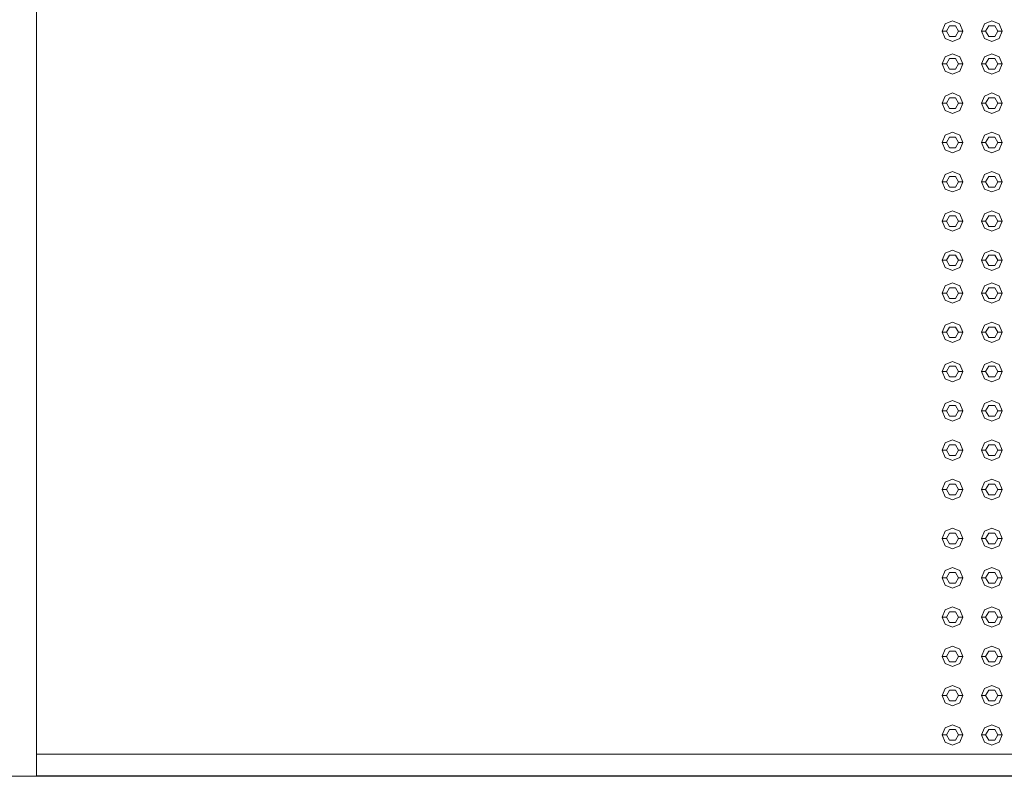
# Model space of a CAD drawing. Header units: millimetres. Extents: x 321 to 585, y -277 to 9.
# Tile 746 of 1056: x 357.53 to 359.94, y -32.11 to -30.27. Entities that reach past the tile are written whole.
import ezdxf

# ---------------------------------------------------------------- set-up
doc = ezdxf.new("R2010")
doc.units = ezdxf.units.MM
doc.header["$MEASUREMENT"] = 0
for name, color, linetype, lineweight in [('IFC-Elemento construtivo genérico-Contorno', 253, 'Continuous', 5), ('IFC-Laje-Contorno', 134, 'Continuous', 5), ('IFC-Parede padrão-Contorno', 44, 'Continuous', 5), ('IFC-Parede-Contorno', 42, 'Continuous', 5)]:
    doc.layers.add(name, color=color, linetype=linetype, lineweight=lineweight)

msp = doc.modelspace()

# ---------------------------------------------------------------- linework, layer by layer
at = {"layer": 'IFC-Elemento construtivo genérico-Contorno', "lineweight": 5}
for p, q in [((359.7841, -30.2934), (359.7915, -30.2757)), ((359.7915, -30.2757), (359.8091, -30.2684)), ((359.7941, -30.2934), (359.8016, -30.2804)), ((359.8016, -30.2804), (359.8166, -30.2804)), ((359.8091, -30.2684), (359.8268, -30.2757)), ((359.8166, -30.2804), (359.8241, -30.2934)), ((359.8268, -30.2757), (359.8341, -30.2934)), ((359.8801, -30.2934), (359.8875, -30.2757)), ((359.8875, -30.2757), (359.9051, -30.2684)), ((359.8901, -30.2934), (359.8976, -30.2804)), ((359.8976, -30.2804), (359.9126, -30.2804)), ((359.9051, -30.2684), (359.9228, -30.2757)), ((359.9126, -30.2804), (359.9201, -30.2934)), ((359.9228, -30.2757), (359.9301, -30.2934)), ((359.7841, -30.2934), (359.7941, -30.2934)), ((359.7841, -30.2934), (359.7915, -30.3111)), ((359.7915, -30.3111), (359.8091, -30.3184)), ((359.7941, -30.2934), (359.8016, -30.3064)), ((359.8016, -30.3064), (359.8166, -30.3064)), ((359.8091, -30.3184), (359.8268, -30.3111)), ((359.8166, -30.3064), (359.8241, -30.2934)), ((359.8241, -30.2934), (359.8341, -30.2934)), ((359.8268, -30.3111), (359.8341, -30.2934)), ((359.8801, -30.2934), (359.8901, -30.2934)), ((359.8801, -30.2934), (359.8875, -30.3111)), ((359.8875, -30.3111), (359.9051, -30.3184)), ((359.8901, -30.2934), (359.8976, -30.3064)), ((359.8976, -30.3064), (359.9126, -30.3064)), ((359.9051, -30.3184), (359.9228, -30.3111)), ((359.9126, -30.3064), (359.9201, -30.2934)), ((359.9201, -30.2934), (359.9301, -30.2934)), ((359.9228, -30.3111), (359.9301, -30.2934)), ((359.7841, -30.3734), (359.7915, -30.3557)), ((359.7915, -30.3557), (359.8091, -30.3484)), ((359.8091, -30.3484), (359.8268, -30.3557)), ((359.8268, -30.3557), (359.8341, -30.3734)), ((359.8801, -30.3734), (359.8875, -30.3557)), ((359.8875, -30.3557), (359.9051, -30.3484)), ((359.9051, -30.3484), (359.9228, -30.3557)), ((359.9228, -30.3557), (359.9301, -30.3734)), ((359.7841, -30.3734), (359.7941, -30.3734)), ((359.7841, -30.3734), (359.7915, -30.3911)), ((359.7941, -30.3734), (359.8016, -30.3604)), ((359.7941, -30.3734), (359.8016, -30.3864)), ((359.8016, -30.3604), (359.8166, -30.3604)), ((359.8166, -30.3604), (359.8241, -30.3734)), ((359.8166, -30.3864), (359.8241, -30.3734)), ((359.8241, -30.3734), (359.8341, -30.3734)), ((359.8268, -30.3911), (359.8341, -30.3734)), ((359.8801, -30.3734), (359.8901, -30.3734)), ((359.8801, -30.3734), (359.8875, -30.3911)), ((359.8901, -30.3734), (359.8976, -30.3604)), ((359.8901, -30.3734), (359.8976, -30.3864)), ((359.8976, -30.3604), (359.9126, -30.3604)), ((359.9126, -30.3604), (359.9201, -30.3734)), ((359.9126, -30.3864), (359.9201, -30.3734)), ((359.9201, -30.3734), (359.9301, -30.3734)), ((359.9228, -30.3911), (359.9301, -30.3734)), ((359.7915, -30.3911), (359.8091, -30.3984)), ((359.8016, -30.3864), (359.8166, -30.3864)), ((359.8091, -30.3984), (359.8268, -30.3911)), ((359.8875, -30.3911), (359.9051, -30.3984)), ((359.8976, -30.3864), (359.9126, -30.3864)), ((359.9051, -30.3984), (359.9228, -30.3911)), ((359.7841, -30.4694), (359.7915, -30.4518)), ((359.7915, -30.4518), (359.8091, -30.4444)), ((359.8091, -30.4444), (359.8268, -30.4518)), ((359.8268, -30.4518), (359.8341, -30.4694)), ((359.8801, -30.4694), (359.8875, -30.4518)), ((359.8875, -30.4518), (359.9051, -30.4444)), ((359.9051, -30.4444), (359.9228, -30.4518)), ((359.9228, -30.4518), (359.9301, -30.4694)), ((359.7841, -30.4694), (359.7941, -30.4694)), ((359.7841, -30.4694), (359.7915, -30.4871)), ((359.7941, -30.4694), (359.8016, -30.4564)), ((359.7941, -30.4694), (359.8016, -30.4824)), ((359.8016, -30.4564), (359.8166, -30.4564)), ((359.8166, -30.4564), (359.8241, -30.4694)), ((359.8166, -30.4824), (359.8241, -30.4694)), ((359.8241, -30.4694), (359.8341, -30.4694)), ((359.8268, -30.4871), (359.8341, -30.4694)), ((359.8801, -30.4694), (359.8901, -30.4694)), ((359.8801, -30.4694), (359.8875, -30.4871)), ((359.8901, -30.4694), (359.8976, -30.4564)), ((359.8901, -30.4694), (359.8976, -30.4824)), ((359.8976, -30.4564), (359.9126, -30.4564)), ((359.9126, -30.4564), (359.9201, -30.4694)), ((359.9126, -30.4824), (359.9201, -30.4694)), ((359.9201, -30.4694), (359.9301, -30.4694)), ((359.9228, -30.4871), (359.9301, -30.4694)), ((359.7915, -30.4871), (359.8091, -30.4944)), ((359.8016, -30.4824), (359.8166, -30.4824)), ((359.8091, -30.4944), (359.8268, -30.4871)), ((359.8875, -30.4871), (359.9051, -30.4944)), ((359.8976, -30.4824), (359.9126, -30.4824)), ((359.9051, -30.4944), (359.9228, -30.4871)), ((359.7841, -30.5654), (359.7915, -30.5477)), ((359.7915, -30.5477), (359.8091, -30.5404)), ((359.8091, -30.5404), (359.8268, -30.5477)), ((359.8268, -30.5477), (359.8341, -30.5654)), ((359.8801, -30.5654), (359.8875, -30.5477)), ((359.8875, -30.5477), (359.9051, -30.5404)), ((359.9051, -30.5404), (359.9228, -30.5477)), ((359.9228, -30.5477), (359.9301, -30.5654)), ((359.7841, -30.5654), (359.7941, -30.5654)), ((359.7841, -30.5654), (359.7915, -30.5831)), ((359.7941, -30.5654), (359.8016, -30.5524)), ((359.7941, -30.5654), (359.8016, -30.5784)), ((359.8016, -30.5524), (359.8166, -30.5524)), ((359.8166, -30.5524), (359.8241, -30.5654)), ((359.8166, -30.5784), (359.8241, -30.5654)), ((359.8241, -30.5654), (359.8341, -30.5654)), ((359.8268, -30.5831), (359.8341, -30.5654)), ((359.8801, -30.5654), (359.8901, -30.5654)), ((359.8801, -30.5654), (359.8875, -30.5831)), ((359.8901, -30.5654), (359.8976, -30.5524)), ((359.8901, -30.5654), (359.8976, -30.5784)), ((359.8976, -30.5524), (359.9126, -30.5524)), ((359.9126, -30.5524), (359.9201, -30.5654)), ((359.9126, -30.5784), (359.9201, -30.5654)), ((359.9201, -30.5654), (359.9301, -30.5654)), ((359.9228, -30.5831), (359.9301, -30.5654)), ((359.7915, -30.5831), (359.8091, -30.5904)), ((359.8016, -30.5784), (359.8166, -30.5784)), ((359.8091, -30.5904), (359.8268, -30.5831)), ((359.8875, -30.5831), (359.9051, -30.5904)), ((359.8976, -30.5784), (359.9126, -30.5784)), ((359.9051, -30.5904), (359.9228, -30.5831)), ((359.7841, -30.6614), (359.7915, -30.6437)), ((359.7915, -30.6437), (359.8091, -30.6364)), ((359.8091, -30.6364), (359.8268, -30.6437)), ((359.8268, -30.6437), (359.8341, -30.6614)), ((359.8801, -30.6614), (359.8875, -30.6437)), ((359.8875, -30.6437), (359.9051, -30.6364)), ((359.9051, -30.6364), (359.9228, -30.6437)), ((359.9228, -30.6437), (359.9301, -30.6614)), ((359.7841, -30.6614), (359.7941, -30.6614)), ((359.7841, -30.6614), (359.7915, -30.6791)), ((359.7941, -30.6614), (359.8016, -30.6484)), ((359.7941, -30.6614), (359.8016, -30.6744)), ((359.8016, -30.6484), (359.8166, -30.6484)), ((359.8166, -30.6484), (359.8241, -30.6614)), ((359.8166, -30.6744), (359.8241, -30.6614)), ((359.8241, -30.6614), (359.8341, -30.6614)), ((359.8268, -30.6791), (359.8341, -30.6614)), ((359.8801, -30.6614), (359.8901, -30.6614)), ((359.8801, -30.6614), (359.8875, -30.6791)), ((359.8901, -30.6614), (359.8976, -30.6484)), ((359.8901, -30.6614), (359.8976, -30.6744)), ((359.8976, -30.6484), (359.9126, -30.6484)), ((359.9126, -30.6484), (359.9201, -30.6614)), ((359.9126, -30.6744), (359.9201, -30.6614)), ((359.9201, -30.6614), (359.9301, -30.6614)), ((359.9228, -30.6791), (359.9301, -30.6614)), ((359.7915, -30.6791), (359.8091, -30.6864)), ((359.8016, -30.6744), (359.8166, -30.6744)), ((359.8091, -30.6864), (359.8268, -30.6791)), ((359.8875, -30.6791), (359.9051, -30.6864)), ((359.8976, -30.6744), (359.9126, -30.6744)), ((359.9051, -30.6864), (359.9228, -30.6791)), ((359.7841, -30.7574), (359.7915, -30.7397)), ((359.7915, -30.7397), (359.8091, -30.7324)), ((359.7941, -30.7574), (359.8016, -30.7444)), ((359.8016, -30.7444), (359.8166, -30.7444)), ((359.8091, -30.7324), (359.8268, -30.7397)), ((359.8166, -30.7444), (359.8241, -30.7574)), ((359.8268, -30.7397), (359.8341, -30.7574)), ((359.8801, -30.7574), (359.8875, -30.7397)), ((359.8875, -30.7397), (359.9051, -30.7324)), ((359.8901, -30.7574), (359.8976, -30.7444)), ((359.8976, -30.7444), (359.9126, -30.7444)), ((359.9051, -30.7324), (359.9228, -30.7397)), ((359.9126, -30.7444), (359.9201, -30.7574)), ((359.9228, -30.7397), (359.9301, -30.7574)), ((359.7841, -30.7574), (359.7941, -30.7574)), ((359.7841, -30.7574), (359.7915, -30.7751)), ((359.7941, -30.7574), (359.8016, -30.7704)), ((359.8166, -30.7704), (359.8241, -30.7574)), ((359.8241, -30.7574), (359.8341, -30.7574)), ((359.8268, -30.7751), (359.8341, -30.7574)), ((359.8801, -30.7574), (359.8901, -30.7574)), ((359.8801, -30.7574), (359.8875, -30.7751)), ((359.8901, -30.7574), (359.8976, -30.7704)), ((359.9126, -30.7704), (359.9201, -30.7574)), ((359.9201, -30.7574), (359.9301, -30.7574)), ((359.9228, -30.7751), (359.9301, -30.7574)), ((359.7915, -30.7751), (359.8091, -30.7824)), ((359.8016, -30.7704), (359.8166, -30.7704)), ((359.8091, -30.7824), (359.8268, -30.7751)), ((359.8875, -30.7751), (359.9051, -30.7824)), ((359.8976, -30.7704), (359.9126, -30.7704)), ((359.9051, -30.7824), (359.9228, -30.7751)), ((359.7841, -30.8534), (359.7915, -30.8357)), ((359.7915, -30.8357), (359.8091, -30.8284)), ((359.7941, -30.8534), (359.8016, -30.8404)), ((359.8016, -30.8404), (359.8166, -30.8404)), ((359.8091, -30.8284), (359.8268, -30.8357)), ((359.8166, -30.8404), (359.8241, -30.8534)), ((359.8268, -30.8357), (359.8341, -30.8534)), ((359.8801, -30.8534), (359.8875, -30.8357)), ((359.8875, -30.8357), (359.9051, -30.8284)), ((359.8901, -30.8534), (359.8976, -30.8404)), ((359.8976, -30.8404), (359.9126, -30.8404)), ((359.9051, -30.8284), (359.9228, -30.8357)), ((359.9126, -30.8404), (359.9201, -30.8534)), ((359.9228, -30.8357), (359.9301, -30.8534)), ((359.7841, -30.8534), (359.7941, -30.8534)), ((359.7841, -30.8534), (359.7915, -30.8711)), ((359.7941, -30.8534), (359.8016, -30.8664)), ((359.8166, -30.8664), (359.8241, -30.8534)), ((359.8241, -30.8534), (359.8341, -30.8534)), ((359.8268, -30.8711), (359.8341, -30.8534)), ((359.8801, -30.8534), (359.8901, -30.8534)), ((359.8801, -30.8534), (359.8875, -30.8711)), ((359.8901, -30.8534), (359.8976, -30.8664)), ((359.9126, -30.8664), (359.9201, -30.8534)), ((359.9201, -30.8534), (359.9301, -30.8534)), ((359.9228, -30.8711), (359.9301, -30.8534)), ((359.7915, -30.8711), (359.8091, -30.8784)), ((359.8016, -30.8664), (359.8166, -30.8664)), ((359.8091, -30.8784), (359.8268, -30.8711)), ((359.8875, -30.8711), (359.9051, -30.8784)), ((359.8976, -30.8664), (359.9126, -30.8664)), ((359.9051, -30.8784), (359.9228, -30.8711)), ((359.7915, -30.9157), (359.8091, -30.9084)), ((359.8091, -30.9084), (359.8268, -30.9157)), ((359.8875, -30.9157), (359.9051, -30.9084)), ((359.9051, -30.9084), (359.9228, -30.9157)), ((359.7841, -30.9334), (359.7915, -30.9157)), ((359.7841, -30.9334), (359.7941, -30.9334)), ((359.7841, -30.9334), (359.7915, -30.9511)), ((359.7941, -30.9334), (359.8016, -30.9204)), ((359.7941, -30.9334), (359.8016, -30.9464)), ((359.8016, -30.9204), (359.8166, -30.9204)), ((359.8166, -30.9204), (359.8241, -30.9334)), ((359.8166, -30.9464), (359.8241, -30.9334)), ((359.8241, -30.9334), (359.8341, -30.9334)), ((359.8268, -30.9157), (359.8341, -30.9334)), ((359.8268, -30.9511), (359.8341, -30.9334)), ((359.8801, -30.9334), (359.8875, -30.9157)), ((359.8801, -30.9334), (359.8901, -30.9334)), ((359.8801, -30.9334), (359.8875, -30.9511)), ((359.8901, -30.9334), (359.8976, -30.9204)), ((359.8901, -30.9334), (359.8976, -30.9464)), ((359.8976, -30.9204), (359.9126, -30.9204)), ((359.9126, -30.9204), (359.9201, -30.9334)), ((359.9126, -30.9464), (359.9201, -30.9334)), ((359.9201, -30.9334), (359.9301, -30.9334)), ((359.9228, -30.9157), (359.9301, -30.9334)), ((359.9228, -30.9511), (359.9301, -30.9334)), ((359.7915, -30.9511), (359.8091, -30.9584)), ((359.8016, -30.9464), (359.8166, -30.9464)), ((359.8091, -30.9584), (359.8268, -30.9511)), ((359.8875, -30.9511), (359.9051, -30.9584)), ((359.8976, -30.9464), (359.9126, -30.9464)), ((359.9051, -30.9584), (359.9228, -30.9511)), ((359.7915, -31.0118), (359.8091, -31.0044)), ((359.8091, -31.0044), (359.8268, -31.0118)), ((359.8875, -31.0118), (359.9051, -31.0044)), ((359.9051, -31.0044), (359.9228, -31.0118)), ((359.7841, -31.0294), (359.7915, -31.0118)), ((359.7841, -31.0294), (359.7941, -31.0294)), ((359.7841, -31.0294), (359.7915, -31.0471)), ((359.7941, -31.0294), (359.8016, -31.0164)), ((359.7941, -31.0294), (359.8016, -31.0424)), ((359.8016, -31.0164), (359.8166, -31.0164)), ((359.8166, -31.0164), (359.8241, -31.0294)), ((359.8166, -31.0424), (359.8241, -31.0294)), ((359.8241, -31.0294), (359.8341, -31.0294)), ((359.8268, -31.0118), (359.8341, -31.0294)), ((359.8268, -31.0471), (359.8341, -31.0294)), ((359.8801, -31.0294), (359.8875, -31.0118)), ((359.8801, -31.0294), (359.8901, -31.0294)), ((359.8801, -31.0294), (359.8875, -31.0471)), ((359.8901, -31.0294), (359.8976, -31.0164)), ((359.8901, -31.0294), (359.8976, -31.0424)), ((359.8976, -31.0164), (359.9126, -31.0164)), ((359.9126, -31.0164), (359.9201, -31.0294)), ((359.9126, -31.0424), (359.9201, -31.0294)), ((359.9201, -31.0294), (359.9301, -31.0294)), ((359.9228, -31.0118), (359.9301, -31.0294)), ((359.9228, -31.0471), (359.9301, -31.0294)), ((359.7915, -31.0471), (359.8091, -31.0544)), ((359.8016, -31.0424), (359.8166, -31.0424)), ((359.8091, -31.0544), (359.8268, -31.0471)), ((359.8875, -31.0471), (359.9051, -31.0544)), ((359.8976, -31.0424), (359.9126, -31.0424)), ((359.9051, -31.0544), (359.9228, -31.0471)), ((359.7915, -31.1077), (359.8091, -31.1004)), ((359.8091, -31.1004), (359.8268, -31.1077)), ((359.8875, -31.1077), (359.9051, -31.1004)), ((359.9051, -31.1004), (359.9228, -31.1077)), ((359.7841, -31.1254), (359.7915, -31.1077)), ((359.7841, -31.1254), (359.7941, -31.1254)), ((359.7841, -31.1254), (359.7915, -31.1431)), ((359.7941, -31.1254), (359.8016, -31.1124)), ((359.7941, -31.1254), (359.8016, -31.1384)), ((359.8016, -31.1124), (359.8166, -31.1124)), ((359.8166, -31.1124), (359.8241, -31.1254)), ((359.8166, -31.1384), (359.8241, -31.1254)), ((359.8241, -31.1254), (359.8341, -31.1254)), ((359.8268, -31.1077), (359.8341, -31.1254)), ((359.8268, -31.1431), (359.8341, -31.1254)), ((359.8801, -31.1254), (359.8875, -31.1077)), ((359.8801, -31.1254), (359.8901, -31.1254)), ((359.8801, -31.1254), (359.8875, -31.1431)), ((359.8901, -31.1254), (359.8976, -31.1124)), ((359.8901, -31.1254), (359.8976, -31.1384)), ((359.8976, -31.1124), (359.9126, -31.1124)), ((359.9126, -31.1124), (359.9201, -31.1254)), ((359.9126, -31.1384), (359.9201, -31.1254)), ((359.9201, -31.1254), (359.9301, -31.1254)), ((359.9228, -31.1077), (359.9301, -31.1254)), ((359.9228, -31.1431), (359.9301, -31.1254)), ((359.7915, -31.1431), (359.8091, -31.1504)), ((359.8016, -31.1384), (359.8166, -31.1384)), ((359.8091, -31.1504), (359.8268, -31.1431)), ((359.8875, -31.1431), (359.9051, -31.1504)), ((359.8976, -31.1384), (359.9126, -31.1384)), ((359.9051, -31.1504), (359.9228, -31.1431)), ((359.7915, -31.2037), (359.8091, -31.1964)), ((359.8091, -31.1964), (359.8268, -31.2037)), ((359.8875, -31.2037), (359.9051, -31.1964)), ((359.9051, -31.1964), (359.9228, -31.2037)), ((359.7841, -31.2214), (359.7915, -31.2037)), ((359.7841, -31.2214), (359.7941, -31.2214)), ((359.7841, -31.2214), (359.7915, -31.2391)), ((359.7941, -31.2214), (359.8016, -31.2084)), ((359.7941, -31.2214), (359.8016, -31.2344)), ((359.8016, -31.2084), (359.8166, -31.2084)), ((359.8166, -31.2084), (359.8241, -31.2214)), ((359.8166, -31.2344), (359.8241, -31.2214)), ((359.8241, -31.2214), (359.8341, -31.2214)), ((359.8268, -31.2037), (359.8341, -31.2214)), ((359.8268, -31.2391), (359.8341, -31.2214)), ((359.8801, -31.2214), (359.8875, -31.2037)), ((359.8801, -31.2214), (359.8901, -31.2214)), ((359.8801, -31.2214), (359.8875, -31.2391)), ((359.8901, -31.2214), (359.8976, -31.2084)), ((359.8901, -31.2214), (359.8976, -31.2344)), ((359.8976, -31.2084), (359.9126, -31.2084)), ((359.9126, -31.2084), (359.9201, -31.2214)), ((359.9126, -31.2344), (359.9201, -31.2214)), ((359.9201, -31.2214), (359.9301, -31.2214)), ((359.9228, -31.2037), (359.9301, -31.2214)), ((359.9228, -31.2391), (359.9301, -31.2214)), ((359.7915, -31.2391), (359.8091, -31.2464)), ((359.8016, -31.2344), (359.8166, -31.2344)), ((359.8091, -31.2464), (359.8268, -31.2391)), ((359.8875, -31.2391), (359.9051, -31.2464)), ((359.8976, -31.2344), (359.9126, -31.2344)), ((359.9051, -31.2464), (359.9228, -31.2391)), ((359.7915, -31.2997), (359.8091, -31.2924)), ((359.8091, -31.2924), (359.8268, -31.2997)), ((359.8875, -31.2997), (359.9051, -31.2924)), ((359.9051, -31.2924), (359.9228, -31.2997)), ((359.7841, -31.3174), (359.7915, -31.2997)), ((359.7841, -31.3174), (359.7941, -31.3174)), ((359.7841, -31.3174), (359.7915, -31.3351)), ((359.7941, -31.3174), (359.8016, -31.3044)), ((359.7941, -31.3174), (359.8016, -31.3304)), ((359.8016, -31.3044), (359.8166, -31.3044)), ((359.8166, -31.3044), (359.8241, -31.3174)), ((359.8166, -31.3304), (359.8241, -31.3174)), ((359.8241, -31.3174), (359.8341, -31.3174)), ((359.8268, -31.2997), (359.8341, -31.3174)), ((359.8268, -31.3351), (359.8341, -31.3174)), ((359.8801, -31.3174), (359.8875, -31.2997)), ((359.8801, -31.3174), (359.8901, -31.3174)), ((359.8801, -31.3174), (359.8875, -31.3351)), ((359.8901, -31.3174), (359.8976, -31.3044)), ((359.8901, -31.3174), (359.8976, -31.3304)), ((359.8976, -31.3044), (359.9126, -31.3044)), ((359.9126, -31.3044), (359.9201, -31.3174)), ((359.9126, -31.3304), (359.9201, -31.3174)), ((359.9201, -31.3174), (359.9301, -31.3174)), ((359.9228, -31.2997), (359.9301, -31.3174)), ((359.9228, -31.3351), (359.9301, -31.3174)), ((359.7915, -31.3351), (359.8091, -31.3424)), ((359.8016, -31.3304), (359.8166, -31.3304)), ((359.8091, -31.3424), (359.8268, -31.3351)), ((359.8875, -31.3351), (359.9051, -31.3424)), ((359.8976, -31.3304), (359.9126, -31.3304)), ((359.9051, -31.3424), (359.9228, -31.3351)), ((359.7915, -31.3957), (359.8091, -31.3884)), ((359.8091, -31.3884), (359.8268, -31.3957)), ((359.8875, -31.3957), (359.9051, -31.3884)), ((359.9051, -31.3884), (359.9228, -31.3957)), ((359.7841, -31.4134), (359.7915, -31.3957)), ((359.7841, -31.4134), (359.7941, -31.4134)), ((359.7841, -31.4134), (359.7915, -31.4311)), ((359.7941, -31.4134), (359.8016, -31.4004)), ((359.7941, -31.4134), (359.8016, -31.4264)), ((359.8016, -31.4004), (359.8166, -31.4004)), ((359.8166, -31.4004), (359.8241, -31.4134)), ((359.8166, -31.4264), (359.8241, -31.4134)), ((359.8241, -31.4134), (359.8341, -31.4134)), ((359.8268, -31.3957), (359.8341, -31.4134)), ((359.8268, -31.4311), (359.8341, -31.4134)), ((359.8801, -31.4134), (359.8875, -31.3957)), ((359.8801, -31.4134), (359.8901, -31.4134)), ((359.8801, -31.4134), (359.8875, -31.4311)), ((359.8901, -31.4134), (359.8976, -31.4004)), ((359.8901, -31.4134), (359.8976, -31.4264)), ((359.8976, -31.4004), (359.9126, -31.4004)), ((359.9126, -31.4004), (359.9201, -31.4134)), ((359.9126, -31.4264), (359.9201, -31.4134)), ((359.9201, -31.4134), (359.9301, -31.4134)), ((359.9228, -31.3957), (359.9301, -31.4134)), ((359.9228, -31.4311), (359.9301, -31.4134)), ((359.7915, -31.4311), (359.8091, -31.4384)), ((359.8016, -31.4264), (359.8166, -31.4264)), ((359.8091, -31.4384), (359.8268, -31.4311)), ((359.8875, -31.4311), (359.9051, -31.4384)), ((359.8976, -31.4264), (359.9126, -31.4264)), ((359.9051, -31.4384), (359.9228, -31.4311)), ((359.7915, -31.5157), (359.8091, -31.5084)), ((359.8091, -31.5084), (359.8268, -31.5157)), ((359.8875, -31.5157), (359.9051, -31.5084)), ((359.9051, -31.5084), (359.9228, -31.5157)), ((359.7841, -31.5334), (359.7915, -31.5157)), ((359.7841, -31.5334), (359.7941, -31.5334)), ((359.7841, -31.5334), (359.7915, -31.5511)), ((359.7941, -31.5334), (359.8016, -31.5204)), ((359.7941, -31.5334), (359.8016, -31.5464)), ((359.8016, -31.5204), (359.8166, -31.5204)), ((359.8166, -31.5204), (359.8241, -31.5334)), ((359.8166, -31.5464), (359.8241, -31.5334)), ((359.8241, -31.5334), (359.8341, -31.5334)), ((359.8268, -31.5157), (359.8341, -31.5334)), ((359.8268, -31.5511), (359.8341, -31.5334)), ((359.8801, -31.5334), (359.8875, -31.5157)), ((359.8801, -31.5334), (359.8901, -31.5334)), ((359.8801, -31.5334), (359.8875, -31.5511)), ((359.8901, -31.5334), (359.8976, -31.5204)), ((359.8901, -31.5334), (359.8976, -31.5464)), ((359.8976, -31.5204), (359.9126, -31.5204)), ((359.9126, -31.5204), (359.9201, -31.5334)), ((359.9126, -31.5464), (359.9201, -31.5334)), ((359.9201, -31.5334), (359.9301, -31.5334)), ((359.9228, -31.5157), (359.9301, -31.5334)), ((359.9228, -31.5511), (359.9301, -31.5334)), ((359.7915, -31.5511), (359.8091, -31.5584)), ((359.8016, -31.5464), (359.8166, -31.5464)), ((359.8091, -31.5584), (359.8268, -31.5511)), ((359.8875, -31.5511), (359.9051, -31.5584)), ((359.8976, -31.5464), (359.9126, -31.5464)), ((359.9051, -31.5584), (359.9228, -31.5511)), ((359.7915, -31.6118), (359.8091, -31.6044)), ((359.8091, -31.6044), (359.8268, -31.6118)), ((359.8875, -31.6118), (359.9051, -31.6044)), ((359.9051, -31.6044), (359.9228, -31.6118)), ((359.7841, -31.6294), (359.7915, -31.6118)), ((359.7841, -31.6294), (359.7941, -31.6294)), ((359.7841, -31.6294), (359.7915, -31.6471)), ((359.7941, -31.6294), (359.8016, -31.6164)), ((359.7941, -31.6294), (359.8016, -31.6424)), ((359.8016, -31.6164), (359.8166, -31.6164)), ((359.8166, -31.6164), (359.8241, -31.6294)), ((359.8166, -31.6424), (359.8241, -31.6294)), ((359.8241, -31.6294), (359.8341, -31.6294)), ((359.8268, -31.6118), (359.8341, -31.6294)), ((359.8268, -31.6471), (359.8341, -31.6294)), ((359.8801, -31.6294), (359.8875, -31.6118)), ((359.8801, -31.6294), (359.8901, -31.6294)), ((359.8801, -31.6294), (359.8875, -31.6471)), ((359.8901, -31.6294), (359.8976, -31.6164)), ((359.8901, -31.6294), (359.8976, -31.6424)), ((359.8976, -31.6164), (359.9126, -31.6164)), ((359.9126, -31.6164), (359.9201, -31.6294)), ((359.9126, -31.6424), (359.9201, -31.6294)), ((359.9201, -31.6294), (359.9301, -31.6294)), ((359.9228, -31.6118), (359.9301, -31.6294)), ((359.9228, -31.6471), (359.9301, -31.6294)), ((359.7915, -31.6471), (359.8091, -31.6544)), ((359.8016, -31.6424), (359.8166, -31.6424)), ((359.8091, -31.6544), (359.8268, -31.6471)), ((359.8875, -31.6471), (359.9051, -31.6544)), ((359.8976, -31.6424), (359.9126, -31.6424)), ((359.9051, -31.6544), (359.9228, -31.6471)), ((359.7915, -31.7077), (359.8091, -31.7004)), ((359.8091, -31.7004), (359.8268, -31.7077)), ((359.8875, -31.7077), (359.9051, -31.7004)), ((359.9051, -31.7004), (359.9228, -31.7077)), ((359.7841, -31.7254), (359.7915, -31.7077)), ((359.7841, -31.7254), (359.7941, -31.7254)), ((359.7841, -31.7254), (359.7915, -31.7431)), ((359.7941, -31.7254), (359.8016, -31.7124)), ((359.7941, -31.7254), (359.8016, -31.7384)), ((359.8016, -31.7124), (359.8166, -31.7124)), ((359.8166, -31.7124), (359.8241, -31.7254)), ((359.8166, -31.7384), (359.8241, -31.7254)), ((359.8241, -31.7254), (359.8341, -31.7254)), ((359.8268, -31.7077), (359.8341, -31.7254)), ((359.8268, -31.7431), (359.8341, -31.7254)), ((359.8801, -31.7254), (359.8875, -31.7077)), ((359.8801, -31.7254), (359.8901, -31.7254)), ((359.8801, -31.7254), (359.8875, -31.7431)), ((359.8901, -31.7254), (359.8976, -31.7124)), ((359.8901, -31.7254), (359.8976, -31.7384)), ((359.8976, -31.7124), (359.9126, -31.7124)), ((359.9126, -31.7124), (359.9201, -31.7254)), ((359.9126, -31.7384), (359.9201, -31.7254)), ((359.9201, -31.7254), (359.9301, -31.7254)), ((359.9228, -31.7077), (359.9301, -31.7254)), ((359.9228, -31.7431), (359.9301, -31.7254)), ((359.7915, -31.7431), (359.8091, -31.7504)), ((359.8016, -31.7384), (359.8166, -31.7384)), ((359.8091, -31.7504), (359.8268, -31.7431)), ((359.8875, -31.7431), (359.9051, -31.7504)), ((359.8976, -31.7384), (359.9126, -31.7384)), ((359.9051, -31.7504), (359.9228, -31.7431)), ((359.7841, -31.8214), (359.7915, -31.8037)), ((359.7915, -31.8037), (359.8091, -31.7964)), ((359.8091, -31.7964), (359.8268, -31.8037)), ((359.8268, -31.8037), (359.8341, -31.8214)), ((359.8801, -31.8214), (359.8875, -31.8037)), ((359.8875, -31.8037), (359.9051, -31.7964)), ((359.9051, -31.7964), (359.9228, -31.8037)), ((359.9228, -31.8037), (359.9301, -31.8214)), ((359.7841, -31.8214), (359.7941, -31.8214)), ((359.7841, -31.8214), (359.7915, -31.8391)), ((359.7941, -31.8214), (359.8016, -31.8084)), ((359.7941, -31.8214), (359.8016, -31.8344)), ((359.8016, -31.8084), (359.8166, -31.8084)), ((359.8166, -31.8084), (359.8241, -31.8214)), ((359.8166, -31.8344), (359.8241, -31.8214)), ((359.8241, -31.8214), (359.8341, -31.8214)), ((359.8268, -31.8391), (359.8341, -31.8214)), ((359.8801, -31.8214), (359.8901, -31.8214)), ((359.8801, -31.8214), (359.8875, -31.8391)), ((359.8901, -31.8214), (359.8976, -31.8084)), ((359.8901, -31.8214), (359.8976, -31.8344)), ((359.8976, -31.8084), (359.9126, -31.8084)), ((359.9126, -31.8084), (359.9201, -31.8214)), ((359.9126, -31.8344), (359.9201, -31.8214)), ((359.9201, -31.8214), (359.9301, -31.8214)), ((359.9228, -31.8391), (359.9301, -31.8214)), ((359.7915, -31.8391), (359.8091, -31.8464)), ((359.8016, -31.8344), (359.8166, -31.8344)), ((359.8091, -31.8464), (359.8268, -31.8391)), ((359.8875, -31.8391), (359.9051, -31.8464)), ((359.8976, -31.8344), (359.9126, -31.8344)), ((359.9051, -31.8464), (359.9228, -31.8391)), ((359.7841, -31.9174), (359.7915, -31.8997)), ((359.7915, -31.8997), (359.8091, -31.8924)), ((359.8091, -31.8924), (359.8268, -31.8997)), ((359.8268, -31.8997), (359.8341, -31.9174)), ((359.8801, -31.9174), (359.8875, -31.8997)), ((359.8875, -31.8997), (359.9051, -31.8924)), ((359.9051, -31.8924), (359.9228, -31.8997)), ((359.9228, -31.8997), (359.9301, -31.9174)), ((359.7841, -31.9174), (359.7941, -31.9174)), ((359.7841, -31.9174), (359.7915, -31.9351)), ((359.7941, -31.9174), (359.8016, -31.9044)), ((359.7941, -31.9174), (359.8016, -31.9304)), ((359.8016, -31.9044), (359.8166, -31.9044)), ((359.8166, -31.9044), (359.8241, -31.9174)), ((359.8166, -31.9304), (359.8241, -31.9174)), ((359.8241, -31.9174), (359.8341, -31.9174)), ((359.8268, -31.9351), (359.8341, -31.9174)), ((359.8801, -31.9174), (359.8901, -31.9174)), ((359.8801, -31.9174), (359.8875, -31.9351)), ((359.8901, -31.9174), (359.8976, -31.9044)), ((359.8901, -31.9174), (359.8976, -31.9304)), ((359.8976, -31.9044), (359.9126, -31.9044)), ((359.9126, -31.9044), (359.9201, -31.9174)), ((359.9126, -31.9304), (359.9201, -31.9174)), ((359.9201, -31.9174), (359.9301, -31.9174)), ((359.9228, -31.9351), (359.9301, -31.9174)), ((359.7915, -31.9351), (359.8091, -31.9424)), ((359.8016, -31.9304), (359.8166, -31.9304)), ((359.8091, -31.9424), (359.8268, -31.9351)), ((359.8875, -31.9351), (359.9051, -31.9424)), ((359.8976, -31.9304), (359.9126, -31.9304)), ((359.9051, -31.9424), (359.9228, -31.9351)), ((359.7841, -32.0134), (359.7915, -31.9957)), ((359.7915, -31.9957), (359.8091, -31.9884)), ((359.8091, -31.9884), (359.8268, -31.9957)), ((359.8268, -31.9957), (359.8341, -32.0134)), ((359.8801, -32.0134), (359.8875, -31.9957)), ((359.8875, -31.9957), (359.9051, -31.9884)), ((359.9051, -31.9884), (359.9228, -31.9957)), ((359.9228, -31.9957), (359.9301, -32.0134)), ((359.7841, -32.0134), (359.7941, -32.0134)), ((359.7841, -32.0134), (359.7915, -32.0311)), ((359.7941, -32.0134), (359.8016, -32.0004)), ((359.7941, -32.0134), (359.8016, -32.0264)), ((359.8016, -32.0004), (359.8166, -32.0004)), ((359.8166, -32.0004), (359.8241, -32.0134)), ((359.8166, -32.0264), (359.8241, -32.0134)), ((359.8241, -32.0134), (359.8341, -32.0134)), ((359.8268, -32.0311), (359.8341, -32.0134)), ((359.8801, -32.0134), (359.8901, -32.0134)), ((359.8801, -32.0134), (359.8875, -32.0311)), ((359.8901, -32.0134), (359.8976, -32.0004)), ((359.8901, -32.0134), (359.8976, -32.0264)), ((359.8976, -32.0004), (359.9126, -32.0004)), ((359.9126, -32.0004), (359.9201, -32.0134)), ((359.9126, -32.0264), (359.9201, -32.0134)), ((359.9201, -32.0134), (359.9301, -32.0134)), ((359.9228, -32.0311), (359.9301, -32.0134)), ((359.7915, -32.0311), (359.8091, -32.0384)), ((359.8016, -32.0264), (359.8166, -32.0264)), ((359.8091, -32.0384), (359.8268, -32.0311)), ((359.8875, -32.0311), (359.9051, -32.0384)), ((359.8976, -32.0264), (359.9126, -32.0264)), ((359.9051, -32.0384), (359.9228, -32.0311))]:
    msp.add_line(p, q, dxfattribs=at)
at = {"layer": 'IFC-Laje-Contorno', "color": 7, "lineweight": 5}
for q in [(357.5691, -26.2712), (360.8491, -32.0604), (358.746, -32.0604)]:
    msp.add_line((357.5691, -32.0604), q, dxfattribs=at)
at = {"layer": 'IFC-Parede padrão-Contorno', "color": 7, "lineweight": 5}
for p, q in [((357.5691, -32.1145), (357.5691, -28.8755)), ((356.6858, -32.1145), (371.0082, -32.1145))]:
    msp.add_line(p, q, dxfattribs=at)
at = {"layer": 'IFC-Parede-Contorno', "color": 7, "lineweight": 5}
for p, q in [((357.5691, -32.0604), (358.746, -32.0604)), ((358.746, -32.0604), (369.8807, -32.0604)), ((357.5691, -32.1132), (358.746, -32.1132)), ((358.746, -32.1132), (369.8807, -32.1132))]:
    msp.add_line(p, q, dxfattribs=at)

doc.saveas('drawing.dxf')
